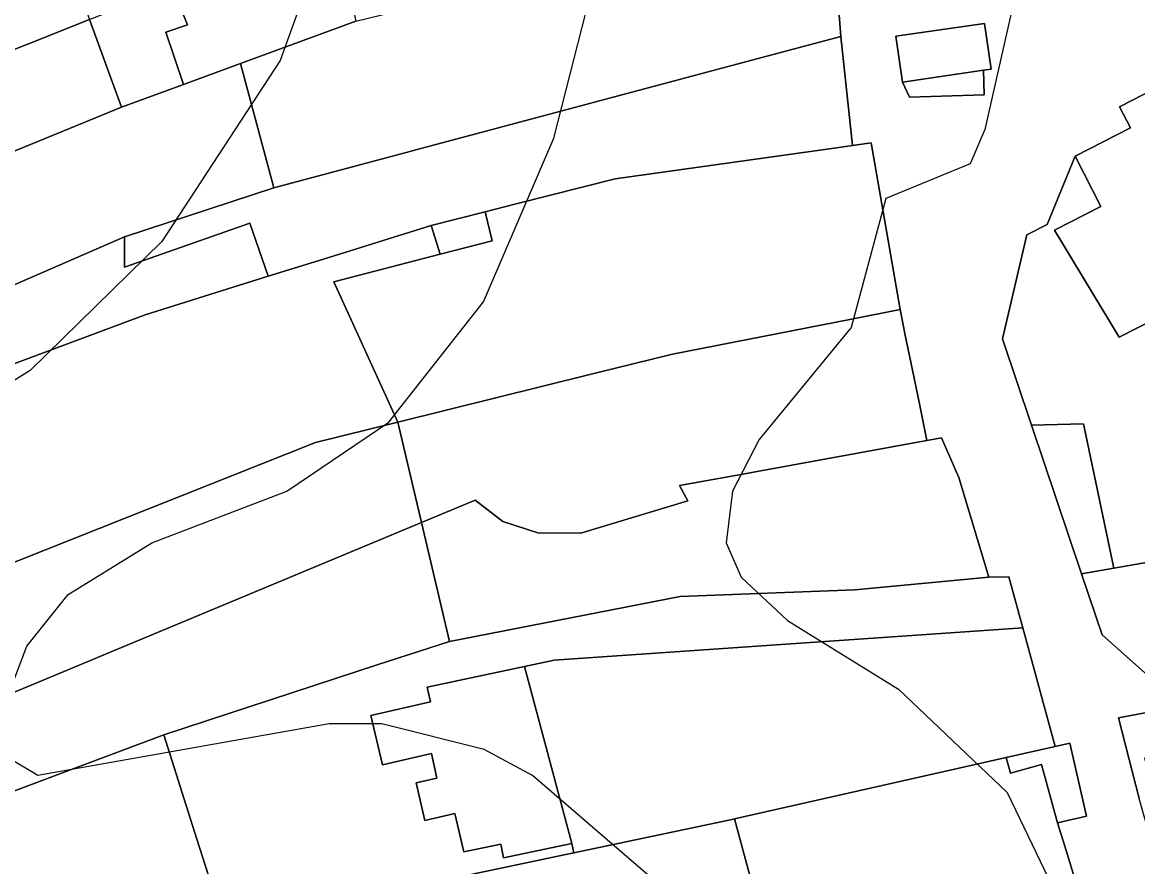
# Model space of a CAD drawing. Extents: x -510989 to -501240, y -1184665 to -1176089.
# Drawn here: x -509660.1 to -509530.7, y -1179303.6 to -1179205.6 of the extents above; entities that cross this region are included whole.
import ezdxf

# ---------------------------------------------------------------- set-up
doc = ezdxf.new("R2010")
doc.units = 0
for name, color, linetype in [('ostatni_plocha_x_manipulacni_plocha', 7, 'Continuous'), ('ostatni_plocha_x_ostatni_komunikace', 7, 'Continuous'), ('vrstevnice_01', 7, 'Continuous'), ('vrstevnice_02', 7, 'Continuous'), ('zahrada', 7, 'Continuous'), ('zastavena_plocha_a_nadvori', 7, 'Continuous')]:
    doc.layers.add(name, color=color, linetype=linetype)

msp = doc.modelspace()

# ---------------------------------------------------------------- linework, layer by layer
at = {"layer": 'ostatni_plocha_x_manipulacni_plocha'}
msp.add_lwpolyline([(-509522.65, -1179284.37), (-509519.8, -1179286.54), (-509513.68, -1179286.99), (-509504.13, -1179280.95), (-509513.48, -1179289.56), (-509504.24, -1179299.96), (-509506.15, -1179300.35), (-509510.31, -1179295.56), (-509519.36, -1179289), (-509522.4, -1179289.58), (-509529.88, -1179290.99), (-509528.65, -1179295.14), (-509526.47, -1179302.56), (-509525.91, -1179304.45), (-509527.91, -1179304.86), (-509530.5, -1179295.68), (-509532.87, -1179286.32)], close=True, dxfattribs=at)
at = {"layer": 'ostatni_plocha_x_ostatni_komunikace'}
for points in [[(-509538.1, -1179304.52), (-509539.12, -1179301.2), (-509539.95, -1179298.51), (-509536.6, -1179297.75), (-509538.52, -1179289.25), (-509540.23, -1179289.64), (-509544, -1179275.86), (-509545.62, -1179269.96), (-509547.92, -1179270), (-509551.42, -1179258.4), (-509553.42, -1179253.79), (-509555.12, -1179254.1), (-509556, -1179249.84), (-509556.64, -1179246.69), (-509557.63, -1179241.9), (-509558.21, -1179239.08), (-509558.24, -1179238.92), (-509561.58, -1179219.55), (-509563.76, -1179219.86), (-509565.1, -1179207.19), (-509566, -1179195.54)], [(-509523.08, -1179210.38), (-509532.77, -1179215.36), (-509531.51, -1179217.82), (-509537.93, -1179221.1), (-509541.18, -1179229.05), (-509543.53, -1179230.24), (-509546.35, -1179242.3), (-509542.98, -1179252.33), (-509537.19, -1179269.59), (-509534.8, -1179276.69), (-509528.05, -1179282.69)], [(-509636.63, -1179310.53), (-509640.13, -1179299.56), (-509643.71, -1179288.3), (-509618.92, -1179280.18), (-509610.55, -1179277.44), (-509583.77, -1179272.22), (-509563.51, -1179271.44), (-509547.92, -1179270), (-509545.62, -1179269.96), (-509544, -1179275.86), (-509598.38, -1179279.62), (-509601.82, -1179280.34), (-509613.14, -1179282.74), (-509612.75, -1179284.44), (-509619.65, -1179286.03), (-509618.33, -1179291.78), (-509612.64, -1179290.47), (-509611.99, -1179293.33), (-509614.39, -1179293.88), (-509613.4, -1179298.22), (-509609.9, -1179297.42), (-509608.87, -1179301.88), (-509604.59, -1179301), (-509604.26, -1179302.57), (-509596.35, -1179300.92), (-509596.12, -1179301.99), (-509624.44, -1179307.96)], [(-509522.65, -1179284.37), (-509532.87, -1179286.32), (-509530.5, -1179295.68)]]:
    msp.add_lwpolyline(points, dxfattribs=at)
for points in [[(-509558.72, -1179207.18), (-509557.94, -1179212.5), (-509557.15, -1179214.26), (-509548.47, -1179213.99), (-509548.56, -1179211.12), (-509547.66, -1179210.99), (-509548.43, -1179205.68)], [(-509557.94, -1179212.5), (-509548.56, -1179211.12), (-509548.47, -1179213.99), (-509557.15, -1179214.26)]]:
    msp.add_lwpolyline(points, close=True, dxfattribs=at)
at = {"layer": 'vrstevnice_01'}
for points in [[(-509616.59, -1179074), (-509613.19, -1179088), (-509611.09, -1179125), (-509613.91, -1179157), (-509617.59, -1179175), (-509630.19, -1179210), (-509643.91, -1179231), (-509659.19, -1179246), (-509678.41, -1179258)], [(-509554.69, -1179075), (-509554.5, -1179091), (-509547.81, -1179121), (-509543.5, -1179133), (-509538, -1179172), (-509548.41, -1179218), (-509550.09, -1179222), (-509559.91, -1179226), (-509563.91, -1179241), (-509574.59, -1179254), (-509577.69, -1179260), (-509578.41, -1179266), (-509576.69, -1179270), (-509571.31, -1179275), (-509558.41, -1179283), (-509545.81, -1179295), (-509539.09, -1179309), (-509537, -1179325), (-509545.59, -1179368), (-509546.41, -1179378), (-509544.41, -1179407), (-509539.81, -1179428)]]:
    msp.add_lwpolyline(points, dxfattribs=at)
at = {"layer": 'vrstevnice_02'}
for points in [[(-509663.41, -1179288), (-509659.59, -1179278), (-509654.81, -1179272), (-509645.09, -1179266), (-509629.41, -1179260), (-509617.59, -1179252), (-509606.59, -1179238), (-509598.41, -1179219), (-509592.81, -1179197), (-509589.31, -1179170), (-509587.69, -1179130), (-509589.69, -1179112), (-509590, -1179091), (-509586.5, -1179079)], [(-509572.19, -1179438), (-509578.81, -1179404), (-509581.31, -1179376), (-509576.5, -1179333), (-509579.09, -1179319), (-509584.69, -1179307), (-509600.91, -1179293), (-509606.5, -1179290), (-509618.41, -1179287), (-509624.5, -1179287), (-509658.31, -1179293), (-509661.69, -1179291)]]:
    msp.add_lwpolyline(points, dxfattribs=at)
at = {"layer": 'zahrada'}
for points in [[(-509616.61, -1179194.51), (-509607.75, -1179192.17), (-509606.75, -1179195.98), (-509616.46, -1179198.53), (-509615.6, -1179201.85), (-509621.83, -1179203.46), (-509621.42, -1179205.44), (-509634.8, -1179210.36), (-509641.4, -1179212.78), (-509643.48, -1179206.71), (-509640.96, -1179205.84), (-509642.78, -1179201.42), (-509624.12, -1179196.5), (-509624.04, -1179196.47), (-509622.21, -1179195.99), (-509617.44, -1179194.73)], [(-509656.36, -1179194.14), (-509652.32, -1179205.23), (-509720.34, -1179232.36), (-509722.6, -1179221.29)], [(-509652.32, -1179205.23), (-509648.61, -1179215.43), (-509717.98, -1179243.86), (-509720.34, -1179232.36)], [(-509641.4, -1179212.78), (-509634.8, -1179210.36), (-509630.92, -1179224.77), (-509648.25, -1179230.48), (-509714.81, -1179259.4), (-509714.95, -1179258.7), (-509717.98, -1179243.86), (-509648.61, -1179215.43)], [(-509534.94, -1179226.93), (-509540.32, -1179229.69), (-509532.82, -1179242.12), (-509524.05, -1179237.66), (-509523.42, -1179237.34), (-509520.59, -1179242.9), (-509521.85, -1179243.97), (-509511.31, -1179251.65), (-509507.67, -1179264.45), (-509533.42, -1179268.93), (-509536.95, -1179252.18), (-509542.98, -1179252.33), (-509546.35, -1179242.3), (-509543.53, -1179230.24), (-509541.18, -1179229.05), (-509537.93, -1179221.1)], [(-509648.25, -1179233.99), (-509633.73, -1179228.9), (-509631.58, -1179235.05), (-509645.85, -1179239.51), (-509682.99, -1179253.37), (-509713.22, -1179267.17), (-509714.81, -1179259.4), (-509648.25, -1179230.48)], [(-509611.62, -1179232.48), (-509623.97, -1179235.7), (-509616.53, -1179251.98), (-509626.08, -1179254.35), (-509704.48, -1179285.5), (-509713.22, -1179267.17), (-509682.99, -1179253.37), (-509645.85, -1179239.51), (-509631.58, -1179235.05), (-509625.18, -1179233.05), (-509612.67, -1179229.14)], [(-509626.08, -1179254.35), (-509616.53, -1179251.98), (-509613.79, -1179263.63), (-509689.29, -1179295.1), (-509703.35, -1179287.88), (-509704.48, -1179285.5)], [(-509536.95, -1179252.18), (-509533.42, -1179268.93), (-509537.19, -1179269.59), (-509542.98, -1179252.33)], [(-509613.79, -1179263.63), (-509610.55, -1179277.44), (-509618.92, -1179280.18), (-509643.71, -1179288.3), (-509672.41, -1179299.05), (-509675.55, -1179300.61), (-509674.52, -1179302.68), (-509689.29, -1179295.1)], [(-509507.67, -1179264.45), (-509505.25, -1179274.96), (-509522.65, -1179284.37), (-509528.05, -1179282.69), (-509534.8, -1179276.69), (-509537.19, -1179269.59), (-509533.42, -1179268.93)], [(-509544, -1179275.86), (-509540.23, -1179289.64), (-509545.91, -1179290.92), (-509577.44, -1179298.04), (-509577.58, -1179298.07), (-509596.12, -1179301.99), (-509596.35, -1179300.92), (-509601.82, -1179280.34), (-509598.38, -1179279.62)], [(-509672.41, -1179299.05), (-509643.71, -1179288.3), (-509640.13, -1179299.56), (-509636.63, -1179310.53), (-509659.25, -1179318.74), (-509661.48, -1179319.55)], [(-509538.52, -1179289.25), (-509536.6, -1179297.75), (-509539.95, -1179298.51), (-509541.81, -1179291.75), (-509545.41, -1179292.74), (-509545.91, -1179290.92), (-509540.23, -1179289.64)], [(-509577.58, -1179298.07), (-509577.44, -1179298.04), (-509574.36, -1179309.49), (-509579.08, -1179310.76), (-509577.15, -1179317.91), (-509589.42, -1179321.11), (-509629.72, -1179329.61), (-509657.71, -1179340.46), (-509659.25, -1179318.74), (-509636.63, -1179310.53), (-509624.44, -1179307.96), (-509596.12, -1179301.99)]]:
    msp.add_lwpolyline(points, close=True, dxfattribs=at)
at = {"layer": 'zastavena_plocha_a_nadvori'}
for points in [[(-509593.01, -1179198.43), (-509566, -1179195.54), (-509565.1, -1179207.19), (-509573.11, -1179209.33), (-509614.87, -1179220.49), (-509614.99, -1179220.52), (-509617.32, -1179221.14), (-509630.92, -1179224.77), (-509634.8, -1179210.36), (-509621.42, -1179205.44), (-509611.25, -1179202.93), (-509593.58, -1179198.57)], [(-509642.78, -1179201.42), (-509640.96, -1179205.84), (-509643.48, -1179206.71), (-509641.4, -1179212.78), (-509648.61, -1179215.43), (-509652.32, -1179205.23)], [(-509558.72, -1179207.18), (-509548.43, -1179205.68), (-509547.66, -1179210.99), (-509548.56, -1179211.12), (-509557.94, -1179212.5)], [(-509565.1, -1179207.19), (-509563.76, -1179219.86), (-509566.17, -1179220.2), (-509591.31, -1179223.73), (-509602.81, -1179226.65), (-509602.95, -1179226.69), (-509606.39, -1179227.56), (-509612.67, -1179229.14), (-509625.18, -1179233.05), (-509631.58, -1179235.05), (-509633.73, -1179228.9), (-509648.25, -1179233.99), (-509648.25, -1179230.48), (-509630.92, -1179224.77), (-509617.32, -1179221.14), (-509614.99, -1179220.52), (-509614.87, -1179220.49), (-509573.11, -1179209.33)], [(-509522.9, -1179210.72), (-509521.81, -1179212.84), (-509521.24, -1179212.55), (-509518.78, -1179217.35), (-509516.05, -1179222.67), (-509512.34, -1179229.9), (-509510.66, -1179234.48), (-509514.61, -1179237.83), (-509520.59, -1179242.9), (-509523.42, -1179237.34), (-509524.05, -1179237.66), (-509532.82, -1179242.12), (-509540.32, -1179229.69), (-509534.94, -1179226.93), (-509537.93, -1179221.1), (-509531.51, -1179217.82), (-509532.77, -1179215.36), (-509523.08, -1179210.38)], [(-509561.58, -1179219.55), (-509558.24, -1179238.92), (-509563.87, -1179240.02), (-509584.67, -1179244.08), (-509593.93, -1179246.38), (-509616.53, -1179251.98), (-509623.97, -1179235.7), (-509611.62, -1179232.48), (-509605.6, -1179230.92), (-509606.39, -1179227.56), (-509602.95, -1179226.69), (-509602.81, -1179226.65), (-509591.31, -1179223.73), (-509566.17, -1179220.2), (-509563.76, -1179219.86)], [(-509606.39, -1179227.56), (-509605.6, -1179230.92), (-509611.62, -1179232.48), (-509612.67, -1179229.14)], [(-509558.21, -1179239.08), (-509557.63, -1179241.9), (-509556.64, -1179246.69), (-509556, -1179249.84), (-509555.12, -1179254.1), (-509574.84, -1179257.7), (-509576.08, -1179257.93), (-509583.84, -1179259.34), (-509582.88, -1179261.12), (-509595.19, -1179264.82), (-509600.16, -1179264.87), (-509604.35, -1179263.51), (-509607.57, -1179261.04), (-509613.79, -1179263.63), (-509616.53, -1179251.98), (-509593.93, -1179246.38), (-509584.67, -1179244.08), (-509563.87, -1179240.02), (-509558.24, -1179238.92)], [(-509553.42, -1179253.79), (-509551.42, -1179258.4), (-509547.92, -1179270), (-509563.51, -1179271.44), (-509583.77, -1179272.22), (-509610.55, -1179277.44), (-509613.79, -1179263.63), (-509607.57, -1179261.04), (-509604.35, -1179263.51), (-509600.16, -1179264.87), (-509595.19, -1179264.82), (-509582.88, -1179261.12), (-509583.84, -1179259.34), (-509576.08, -1179257.93), (-509574.84, -1179257.7), (-509555.12, -1179254.1)], [(-509601.82, -1179280.34), (-509596.35, -1179300.92), (-509604.26, -1179302.57), (-509604.59, -1179301), (-509608.87, -1179301.88), (-509609.9, -1179297.42), (-509613.4, -1179298.22), (-509614.39, -1179293.88), (-509611.99, -1179293.33), (-509612.64, -1179290.47), (-509618.33, -1179291.78), (-509619.65, -1179286.03), (-509612.75, -1179284.44), (-509613.14, -1179282.74)], [(-509545.41, -1179292.74), (-509541.81, -1179291.75), (-509539.95, -1179298.51), (-509539.12, -1179301.2), (-509538.1, -1179304.52), (-509543.22, -1179305.8), (-509542.45, -1179308.88), (-509543.66, -1179309.19), (-509557.89, -1179312.9), (-509562.77, -1179314.17), (-509571.65, -1179316.48), (-509577.15, -1179317.91), (-509579.08, -1179310.76), (-509574.36, -1179309.49), (-509577.44, -1179298.04), (-509545.91, -1179290.92)]]:
    msp.add_lwpolyline(points, close=True, dxfattribs=at)

doc.saveas('drawing.dxf')
